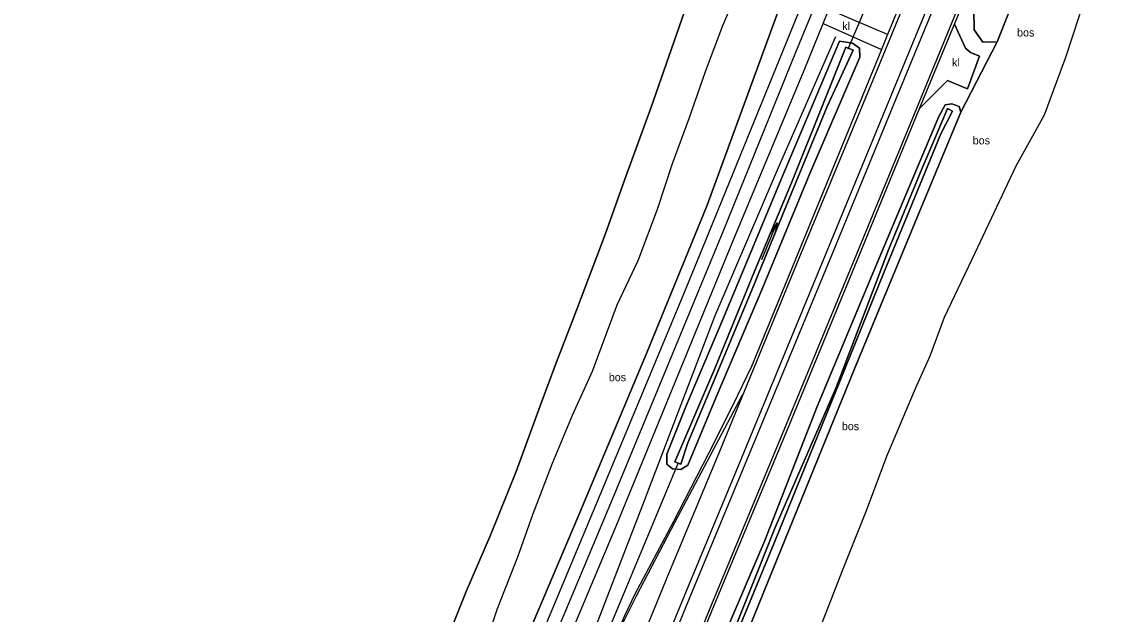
# Model space of a CAD drawing. Extents: x 154825 to 158680, y 370717 to 378075.
# Drawn here: x 158315.9 to 158450.6, y 370908.4 to 370982.6 of the extents above; entities that cross this region are included whole.
import ezdxf

# ---------------------------------------------------------------- set-up
doc = ezdxf.new("R2010")
doc.units = 0
for name, color, linetype in [('bos(vs)', 7, 'Continuous'), ('breuklijn', 7, 'Continuous'), ('cultuurscheiding', 7, 'Continuous'), ('deelstreep', 7, 'Continuous'), ('deelstreep(9-3)', 7, 'Continuous'), ('duiker lijn', 7, 'Continuous'), ('hoogteverschillijn', 7, 'Continuous'), ('insteek sloot', 7, 'Continuous'), ('klinkerverharding(vs)', 7, 'Continuous'), ('maaiveldlijn algemeen - bomenrij', 7, 'Continuous'), ('maaiveldlijn algemeen - gesloten verharding', 7, 'Continuous'), ('maaiveldlijn algemeen - onverhard', 7, 'Continuous'), ('maaiveldlijn algemeen - open verharding', 7, 'Continuous'), ('Sloot bodem', 7, 'Continuous'), ('stroomrichting  watergangen', 7, 'Continuous'), ('vlak_Bos', 7, 'Continuous'), ('vlak_Grazige_vegetatie', 7, 'Continuous')]:
    doc.layers.add(name, color=color, linetype=linetype)

msp = doc.modelspace()

# ---------------------------------------------------------------- linework, layer by layer
at = {"layer": 'breuklijn'}
msp.add_lwpolyline([(158446.21, 371001.24), (158437.82, 370980.04), (158436.03, 370979.98), (158434.93, 370981.52), (158434.88, 370984.01)], dxfattribs=at)
at = {"layer": 'cultuurscheiding'}
msp.add_lwpolyline([(158433.28, 370971.25), (158437.82, 370980.04)], dxfattribs=at)
at = {"layer": 'deelstreep'}
for points in [[(158330.81, 370736.28), (158339.92, 370758.92), (158349.12, 370780.82), (158358.22, 370802.88), (158368.66, 370828.28), (158374.3, 370842.09), (158384.02, 370865.65), (158392.9, 370887.13), (158402.15, 370909.74), (158411.25, 370931.72), (158419.96, 370952.82), (158427.75, 370971.73), (158436.98, 370994.2), (158445.74, 371015.21), (158455.27, 371038.51), (158464.46, 371060.72), (158473.59, 371082.89), (158482.88, 371104.99), (158491.72, 371126.78), (158500.78, 371148.75), (158510.14, 371171.51), (158519.32, 371193.88), (158519.33, 371193.79), (158525.55, 371209.02)], [(158518.32, 371208.38), (158502.75, 371170.5), (158494.68, 371150.89), (158486.59, 371131.36), (158477.21, 371108.46), (158469.15, 371089.05), (158460.39, 371067.7), (158451.97, 371047.31), (158442.8, 371025.14), (158433.65, 371002.95), (158422.25, 370975.24), (158413.03, 370952.96), (158402.82, 370928.12), (158396.71, 370913.51), (158383.17, 370880.45), (158373.01, 370855.78), (158367.3, 370841.87), (158358.07, 370819.55), (158349.02, 370797.42), (158339.88, 370775.25), (158330.68, 370753.03), (158315.86, 370716.95)], [(158370.4, 370876.69), (158375.27, 370888.36), (158389.73, 370922.86), (158396.42, 370939.07), (158403.54, 370956.31), (158412.63, 370978.72), (158420.53, 370997.82), (158429.6, 371019.9), (158436.43, 371036.4), (158443.44, 371053.18), (158450.34, 371070.18), (158457.29, 371087.17), (158465.57, 371107.22), (158473.83, 371127.29), (158479.54, 371141.14), (158491.04, 371168.96), (158498.19, 371186.15), (158506.39, 371203.28)], [(158405.91, 370935.87), (158397.46, 370919.92), (158392.68, 370910.74), (158390.85, 370907.06), (158389.46, 370903.94), (158381.79, 370884.82), (158381.15, 370882.94), (158380.58, 370881.11), (158372.86, 370856.27), (158372.07, 370853.85)]]:
    msp.add_lwpolyline(points, dxfattribs=at)
at = {"layer": 'deelstreep(9-3)'}
for points in [[(158521.05, 371207.49), (158505.46, 371169.58), (158497.64, 371150.5), (158489.4, 371130.41), (158479.88, 371107.54), (158471.62, 371087.48), (158463.09, 371066.87), (158454.83, 371046.62), (158445.37, 371023.88), (158436.86, 371003.18), (158424.83, 370974.08), (158416.43, 370953.64), (158405.08, 370926.2), (158399.28, 370912.14), (158385.69, 370879.18), (158375.76, 370854.98), (158369.87, 370840.58), (158361.45, 370820.02), (158353.02, 370799.62), (158339.06, 370765.69), (158329.99, 370743.56)], [(158320.19, 370718), (158328.15, 370737.34), (158335.88, 370756.1), (158345.15, 370778.87), (158353.29, 370798.59), (158364.66, 370826.11), (158371.59, 370842.94), (158381.2, 370866.17), (158390.12, 370887.92), (158399.3, 370910.36), (158408.62, 370932.86), (158417.13, 370953.35), (158425.22, 370973.01), (158434.38, 370995.23), (158443.45, 371017.2), (158452.61, 371039.34), (158461.94, 371061.81), (158470.88, 371083.65), (158480.16, 371106.11), (158489.16, 371127.97), (158498.26, 371150.13), (158507.45, 371172.46)]]:
    msp.add_lwpolyline(points, dxfattribs=at)
at = {"layer": 'duiker lijn'}
for points in [[(158419.16, 370979.14), (158421.22, 370983.94)], [(158373.01, 370867.52), (158397.95, 370927.44)]]:
    msp.add_lwpolyline(points, dxfattribs=at)
at = {"layer": 'hoogteverschillijn'}
for points in [[(158373.2, 370902.65), (158375.34, 370909.18), (158377.88, 370915.63), (158379.78, 370920.95), (158382.21, 370927.36), (158384.72, 370933.34), (158387.22, 370938.87), (158390.31, 370947.14), (158392.94, 370952.71), (158395.36, 370959.09), (158397.24, 370964.8), (158399.34, 370970.57), (158401.34, 370976.31), (158403.5, 370982.06), (158407.08, 370990.42)], [(158448.97, 370986.09), (158446.34, 370978.05), (158443.69, 370970.86), (158440.13, 370964.49), (158434.62, 370952.8), (158431.19, 370945.57), (158429.39, 370940.75), (158427.55, 370936.66), (158423.98, 370928.18), (158421.43, 370921.41), (158418.53, 370914.09), (158413.3, 370900.75), (158412.12, 370897.78), (158408.82, 370889.69), (158406.36, 370883.6), (158404.67, 370879.49), (158400.58, 370870.59), (158396.44, 370862.08), (158391.89, 370851), (158389.52, 370845.04), (158385.96, 370836.63), (158383.52, 370831.08)], [(158399.01, 370984.64), (158394.57, 370971.87), (158391.22, 370962.74), (158388.8, 370955.93), (158384.75, 370945.26), (158382.69, 370939.88), (158380.7, 370934.51), (158377.68, 370926.3), (158374.49, 370918.35), (158371.44, 370911.32), (158369.28, 370905.92)]]:
    msp.add_lwpolyline(points, dxfattribs=at)
at = {"layer": 'insteek sloot'}
for points in [[(158399.14, 370927.09), (158398.26, 370926.56), (158397.24, 370926.65), (158396.5, 370927.24), (158396.53, 370928.49), (158398.94, 370934.54), (158403.59, 370945.54), (158410.86, 370962.96), (158418.11, 370980.09), (158419.72, 370979.84), (158420.59, 370979.25), (158420.65, 370978.1), (158414.39, 370963.55), (158408.46, 370949.22), (158402.64, 370935.52), (158399.14, 370927.09)], [(158433.28, 370971.25), (158433.07, 370971.92), (158432.12, 370972.28), (158431.31, 370972.15), (158430.49, 370970.69), (158422.4, 370951.4), (158415.32, 370934.43), (158408.78, 370917.7), (158402.07, 370901.99), (158396.96, 370889.42), (158390.79, 370873.8), (158385.09, 370861.12), (158376.59, 370839.91), (158376.91, 370839.02), (158377.47, 370838.82), (158378.31, 370838.36)], [(158378.31, 370838.36), (158378.73, 370838.6), (158386.16, 370856.56), (158393.36, 370873.54), (158409.26, 370912.82), (158419.99, 370939.14), (158428.07, 370958.69), (158433.28, 370971.25)]]:
    msp.add_lwpolyline(points, dxfattribs=at)
at = {"layer": 'maaiveldlijn algemeen - bomenrij'}
msp.add_lwpolyline([(158417.6, 370980.64), (158410.43, 370964.28), (158402.5, 370945.78), (158393.66, 370922.64), (158386.25, 370903.46), (158378.53, 370886.11), (158372.74, 370872.03), (158364.44, 370853.4)], dxfattribs=at)
at = {"layer": 'maaiveldlijn algemeen - gesloten verharding'}
for points in [[(158360.5, 370848.18), (158362.16, 370852.19), (158362.1, 370852.46), (158367.33, 370865.21), (158369.11, 370869.26), (158390.25, 370919.7), (158401.42, 370946.95), (158404.71, 370955), (158413.72, 370976.57), (158416.04, 370982.3), (158416.75, 370984.05), (158425.1, 371004.62), (158434.24, 371026.94), (158442.9, 371047.84), (158452.64, 371071.35), (158461.98, 371094.37), (158472.62, 371120.34), (158488.79, 371159.59), (158500.44, 371187.16), (158510.78, 371208.47), (158513.36, 371213.76), (158513.9, 371214.65), (158516.21, 371219.68)], [(158510.96, 371217.04), (158510.54, 371216.03), (158507.65, 371209.81), (158503.9, 371202), (158498.42, 371190.4), (158485.48, 371159.9), (158469.54, 371121.29), (158459.26, 371096.34), (158449.43, 371072.22), (158440.37, 371050.33), (158429.63, 371024.46), (158420.28, 371001.66), (158410.56, 370977.79), (158401.63, 370955.89), (158398.29, 370947.78), (158388.66, 370924.63), (158379.26, 370902.09), (158359.19, 370854.15)], [(158518.57, 371210), (158502.4, 371170.65), (158494.34, 371151.1), (158486.25, 371131.43), (158477.42, 371109.97), (158468.76, 371089.07), (158460.05, 371067.91), (158451.58, 371047.4), (158442.38, 371025.37), (158433.2, 371002.97), (158424.09, 370980.95)], [(158432.47, 370982.24), (158446.05, 371015.16), (158455.63, 371038.36), (158465.01, 371060.97), (158473.99, 371082.7), (158483.35, 371105.28), (158492.09, 371126.59), (158501.11, 371148.59), (158510.43, 371171.38), (158520.2, 371194.97), (158519.68, 371193.72), (158524.87, 371206.35), (158525.9, 371208.94), (158524.89, 371206.4)], [(158374.72, 370841.95), (158384.36, 370865.6), (158393.18, 370886.99), (158402.48, 370909.7), (158411.6, 370931.56), (158420.31, 370952.71), (158428.1, 370971.71), (158432.47, 370982.24)], [(158424.09, 370980.95), (158423.33, 370979.06), (158412.54, 370952.72), (158407.08, 370939.43), (158404.72, 370934.52), (158401.71, 370928.58), (158397.3, 370919.98), (158392.52, 370910.99), (158391.21, 370908.29), (158389.79, 370904.99), (158382.22, 370886.46), (158380.56, 370882.25), (158379.7, 370879.5), (158378.27, 370874.98), (158372.41, 370856.08), (158371.5, 370853.23), (158370.88, 370851.65)]]:
    msp.add_lwpolyline(points, dxfattribs=at)
at = {"layer": 'maaiveldlijn algemeen - onverhard'}
msp.add_lwpolyline([(158505.46, 371210.98), (158499.23, 371197.15), (158490.43, 371177.02), (158481.73, 371156.69), (158473.78, 371136.07), (158465.69, 371118.29), (158458.24, 371101.07), (158450.67, 371081.54), (158444.43, 371066.59), (158435.41, 371045.45), (158427.28, 371024.84), (158418.08, 371003.2), (158410.98, 370985.37), (158401.57, 370959.61), (158393.95, 370941.07), (158385.41, 370920.7), (158376.04, 370898.61), (158366.77, 370876.33), (158358.83, 370877.35)], dxfattribs=at)
at = {"layer": 'maaiveldlijn algemeen - open verharding'}
for points in [[(158424.09, 370980.95), (158416.75, 370984.05)], [(158416.04, 370982.3), (158423.33, 370979.06)], [(158432.47, 370982.24), (158433.84, 370979.24), (158434.48, 370978.69), (158435.61, 370978.23), (158434.08, 370974.14), (158431.58, 370975.19), (158428.1, 370971.71)]]:
    msp.add_lwpolyline(points, dxfattribs=at)
at = {"layer": 'Sloot bodem'}
for points in [[(158398.27, 370927.25), (158397.51, 370927.53), (158402.51, 370939.2), (158407.52, 370951.46), (158412.1, 370962.41), (158416.15, 370972.47), (158418.87, 370979.36), (158419.79, 370978.99), (158416.54, 370971.92), (158411.75, 370960.3), (158407.11, 370948.91), (158402.13, 370937.02), (158399.14, 370929.88), (158398.27, 370927.25)], [(158431.61, 370971.67), (158432.23, 370971.36), (158430.77, 370968.54), (158423.58, 370951.08), (158418.16, 370937.71), (158409.96, 370917.49), (158403.53, 370901.81)], [(158403.74, 370903.43), (158410.06, 370919.3), (158417.68, 370936.81), (158424.22, 370954.04), (158428.41, 370964.23), (158430.14, 370968.23), (158431.61, 370971.67)]]:
    msp.add_lwpolyline(points, dxfattribs=at)
at = {"layer": 'stroomrichting  watergangen'}
for p, q in [((158408.4, 370952.8), (158410.3, 370957.42)), ((158410.3, 370957.42), (158409.45, 370956.09)), ((158410.31, 370957.4), (158409.97, 370955.86))]:
    msp.add_line(p, q, dxfattribs=at)
at = {"layer": 'vlak_Bos'}
for points in [[(158380.72, 370830.8), (158376.53, 370836.37), (158378.31, 370838.36), (158378.73, 370838.6), (158386.16, 370856.56), (158393.36, 370873.54), (158409.26, 370912.82), (158419.99, 370939.14), (158428.07, 370958.69), (158433.28, 370971.25), (158437.82, 370980.04), (158446.21, 371001.24)], [(158410.98, 370985.37), (158401.57, 370959.61), (158393.95, 370941.07), (158385.41, 370920.7), (158376.04, 370898.61), (158366.77, 370876.33), (158358.83, 370877.35), (158359.27, 370878.29), (158361.06, 370883.57), (158362.41, 370887.06), (158365.12, 370894.79), (158369.28, 370905.92), (158371.44, 370911.32), (158374.49, 370918.35), (158377.68, 370926.3), (158380.7, 370934.51), (158382.69, 370939.88), (158384.75, 370945.26), (158388.8, 370955.93), (158391.22, 370962.74), (158394.57, 370971.87), (158399.01, 370984.64)], [(158448.97, 370986.09), (158446.34, 370978.05), (158443.69, 370970.86), (158440.13, 370964.49), (158434.62, 370952.8), (158431.19, 370945.57), (158429.39, 370940.75), (158427.55, 370936.66), (158423.98, 370928.18), (158421.43, 370921.41), (158418.53, 370914.09), (158413.3, 370900.75), (158412.12, 370897.78), (158408.82, 370889.69), (158406.36, 370883.6), (158404.67, 370879.49), (158400.58, 370870.59), (158396.44, 370862.08), (158391.89, 370851), (158389.52, 370845.04), (158385.96, 370836.63), (158383.52, 370831.08)]]:
    msp.add_lwpolyline(points, dxfattribs=at)
at = {"layer": 'vlak_Grazige_vegetatie'}
for points in [[(158513.9, 371214.65), (158517.62, 371213.23), (158518.57, 371210), (158502.4, 371170.65), (158494.34, 371151.1), (158486.25, 371131.43), (158477.42, 371109.97), (158468.76, 371089.07), (158460.05, 371067.91), (158451.58, 371047.4), (158442.38, 371025.37), (158433.2, 371002.97), (158424.09, 370980.95), (158416.75, 370984.05), (158425.1, 371004.62), (158434.24, 371026.94), (158442.9, 371047.84), (158452.64, 371071.35), (158461.98, 371094.37), (158472.62, 371120.34), (158488.79, 371159.59), (158500.44, 371187.16), (158510.78, 371208.47), (158513.36, 371213.76)], [(158397.24, 370926.65), (158398.26, 370926.56), (158399.14, 370927.09), (158402.64, 370935.52), (158408.46, 370949.22), (158414.39, 370963.55), (158420.65, 370978.1), (158420.59, 370979.25), (158419.72, 370979.84), (158418.11, 370980.09), (158410.86, 370962.96), (158403.59, 370945.54), (158398.94, 370934.54), (158396.53, 370928.49), (158396.5, 370927.24)], [(158419.72, 370979.84), (158420.59, 370979.25), (158420.65, 370978.1), (158414.39, 370963.55), (158408.46, 370949.22), (158402.64, 370935.52), (158399.14, 370927.09), (158398.26, 370926.56), (158397.24, 370926.65), (158396.5, 370927.24), (158396.53, 370928.49), (158398.94, 370934.54), (158403.59, 370945.54), (158410.86, 370962.96), (158418.11, 370980.09)], [(158397.51, 370927.53), (158398.27, 370927.25), (158399.14, 370929.88), (158402.13, 370937.02), (158407.11, 370948.91), (158411.75, 370960.3), (158416.54, 370971.92), (158419.79, 370978.99), (158418.87, 370979.36), (158416.15, 370972.47), (158412.1, 370962.41), (158407.52, 370951.46), (158402.51, 370939.2)], [(158433.07, 370971.92), (158433.28, 370971.25), (158428.07, 370958.69), (158419.99, 370939.14), (158409.26, 370912.82), (158393.36, 370873.54), (158386.16, 370856.56), (158378.73, 370838.6), (158378.31, 370838.36), (158377.47, 370838.82), (158376.91, 370839.02), (158376.59, 370839.91), (158385.09, 370861.12), (158390.79, 370873.8), (158396.96, 370889.42), (158402.07, 370901.99), (158408.78, 370917.7), (158415.32, 370934.43), (158422.4, 370951.4), (158430.49, 370970.69), (158431.31, 370972.15), (158432.12, 370972.28)], [(158377.41, 370839.95), (158377.72, 370839.82), (158380.4, 370846.06), (158382.93, 370852.18), (158389.18, 370866.91), (158392.61, 370875.05), (158397.96, 370888.57), (158403.53, 370901.81), (158409.96, 370917.49), (158418.16, 370937.71), (158423.58, 370951.08), (158430.77, 370968.54), (158432.23, 370971.36), (158431.61, 370971.67), (158430.14, 370968.23), (158428.41, 370964.23), (158424.22, 370954.04), (158417.68, 370936.81), (158410.06, 370919.3), (158403.74, 370903.43), (158397.09, 370887.62), (158391.42, 370873.38), (158386.19, 370861.06), (158381.18, 370848.91)]]:
    msp.add_lwpolyline(points, close=True, dxfattribs=at)
for points in [[(158393.18, 370886.99), (158402.48, 370909.7), (158411.6, 370931.56), (158420.31, 370952.71), (158428.1, 370971.71), (158431.58, 370975.19), (158434.08, 370974.14), (158435.61, 370978.23), (158434.48, 370978.69), (158433.84, 370979.24), (158432.47, 370982.24), (158446.05, 371015.16)], [(158420.28, 371001.66), (158410.56, 370977.79), (158401.63, 370955.89), (158398.29, 370947.78), (158388.66, 370924.63), (158379.26, 370902.09), (158359.19, 370854.15), (158357.92, 370855.5), (158354.58, 370860.25), (158353.46, 370862.12), (158358.83, 370877.35), (158366.77, 370876.33), (158376.04, 370898.61), (158385.41, 370920.7), (158393.95, 370941.07), (158401.57, 370959.61), (158410.98, 370985.37)], [(158446.21, 371001.24), (158437.82, 370980.04), (158436.03, 370979.98), (158434.93, 370981.52), (158434.88, 370984.01)], [(158434.88, 370984.01), (158434.93, 370981.52), (158436.03, 370979.98), (158437.82, 370980.04), (158433.28, 370971.25), (158433.07, 370971.92), (158432.12, 370972.28), (158431.31, 370972.15), (158430.49, 370970.69), (158422.4, 370951.4), (158415.32, 370934.43), (158408.78, 370917.7), (158402.07, 370901.99)], [(158369.11, 370869.26), (158390.25, 370919.7), (158401.42, 370946.95), (158404.71, 370955), (158413.72, 370976.57), (158416.04, 370982.3), (158423.33, 370979.06), (158412.54, 370952.72), (158407.08, 370939.43), (158404.72, 370934.52), (158401.71, 370928.58), (158397.3, 370919.98), (158392.52, 370910.99), (158391.21, 370908.29)]]:
    msp.add_lwpolyline(points, dxfattribs=at)

# ---------------------------------------------------------------- texts
at = {"layer": 'bos(vs)'}
for p in [(158440.29, 370980.69), (158434.75, 370967.2), (158389.26, 370937.6), (158418.39, 370931.48)]:
    msp.add_text('bos', height=1, dxfattribs=at).set_placement(p)
at = {"layer": 'klinkerverharding(vs)'}
for p in [(158418.44, 370981.49), (158432.17, 370976.94)]:
    msp.add_text('kl', height=1, dxfattribs=at).set_placement(p)

doc.saveas('drawing.dxf')
